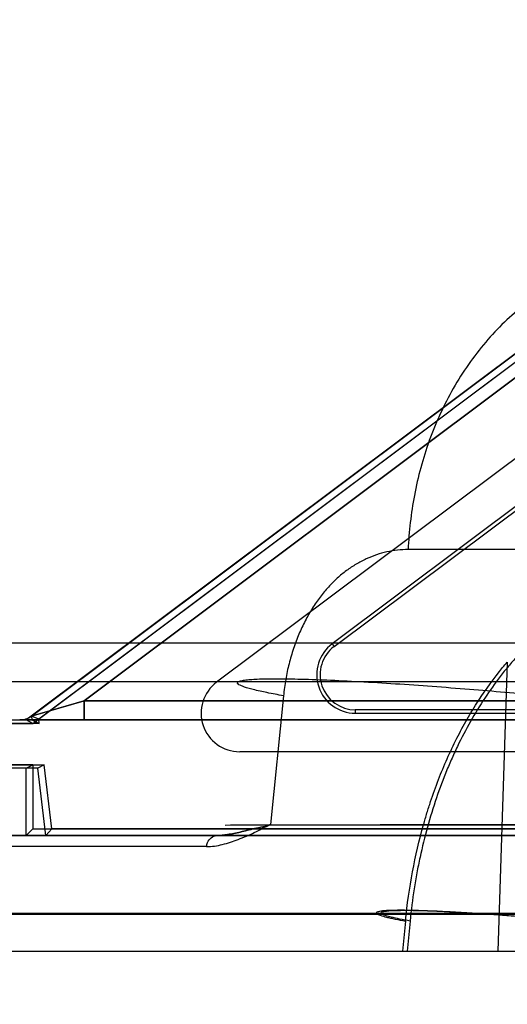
# Model space of a CAD drawing. Header units: millimetres. Extents: x 0 to 297, y 0 to 210.
# Tile 339 of 401: x 240.3659 to 240.4291, y 158.7246 to 158.8523. Entities that reach past the tile are written whole.
import ezdxf

# ---------------------------------------------------------------- set-up
doc = ezdxf.new("R2010")
doc.units = ezdxf.units.MM
doc.header["$LTSCALE"] = 16.335
doc.layers.get('0').update_dxf_attribs({"linetype": 'CONTINUOUS'})
for name, color, linetype in [('AXES_REF', 7, 'CONTINUOUS'), ('INTFCLR_1', 7, 'CONTINUOUS'), ('INTFCLR_144815', 7, 'CONTINUOUS'), ('INTFCLR_72935', 7, 'CONTINUOUS')]:
    doc.layers.add(name, color=color, linetype=linetype)

msp = doc.modelspace()

# ---------------------------------------------------------------- linework, layer by layer
at = {"color": 7, "linetype": 'Continuous'}
for radius in [4.8479140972, 4.8475, 4.8164570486]:
    msp.add_circle((241.5069109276, 154.9564782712), radius, dxfattribs=at)
msp.add_arc((241.5069109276, 154.9564782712), 4.8, 278.2771290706, 261.7228709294, dxfattribs=at)
at = {"layer": 'AXES_REF', "color": 7, "linetype": 'Continuous'}
msp.add_arc((241.5069109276, 154.9564782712), 4.91, 113.0826656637, 66.9173343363, dxfattribs=at)
at = {"layer": 'AXES_REF', "color": 9, "linetype": 'Continuous'}
msp.add_arc((241.5069109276, 154.9564782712), 4.4222561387, 94.4118118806, 85.5881881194, dxfattribs=at)
at = {"layer": 'INTFCLR_1', "color": 9, "linetype": 'Continuous'}
for p, q in [((240.3674378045, 158.7619782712), (240.4568811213, 158.8290607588)), ((240.4532542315, 158.8232155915), (240.3742711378, 158.7639782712)), ((240.3742711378, 158.7639782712), (240.3674378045, 158.7619782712)), ((240.3742711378, 158.7639782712), (240.3742711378, 158.7614782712)), ((240.4429176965, 158.7639782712), (240.3742711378, 158.7639782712)), ((240.3659378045, 158.7614782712), (240.4768023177, 158.7614782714))]:
    msp.add_line(p, q, dxfattribs=at)
at = {"layer": 'INTFCLR_1', "color": 6, "linetype": 'Continuous'}
for p, q in [((240.4572847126, 158.8282614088), (240.3683749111, 158.761579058)), ((240.4632847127, 158.8202614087), (240.3914160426, 158.7663599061)), ((240.2967711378, 158.7614782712), (240.3659378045, 158.7614782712)), ((240.3684387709, 158.7610408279), (240.2972085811, 158.7610408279)), ((240.3674386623, 158.7619788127), (240.3674971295, 158.7614782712)), ((240.3683750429, 158.7615779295), (240.3674387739, 158.7619778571)), ((240.3674970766, 158.7614787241), (240.3684377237, 158.7610413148)), ((240.3684377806, 158.7610408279), (240.3683749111, 158.761579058)), ((240.4441674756, 158.7573599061), (240.3944160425, 158.7573599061)), ((240.3682511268, 158.7552282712), (240.2967711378, 158.7552282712)), ((240.2972085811, 158.7556657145), (240.3690864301, 158.7556657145)), ((240.3690864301, 158.7556657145), (240.3682511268, 158.7552282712)), ((240.3693054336, 158.7464782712), (240.3682511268, 158.7552282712)), ((240.3700872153, 158.7473599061), (240.3690864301, 158.7556657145)), ((240.3693054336, 158.7464782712), (240.3700872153, 158.7473599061)), ((240.4418397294, 158.7473599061), (240.3700872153, 158.7473599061)), ((240.4758778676, 158.7464782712), (240.2967711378, 158.7464782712))]:
    msp.add_line(p, q, dxfattribs=at)
msp.add_arc((240.3944160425, 158.7623599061), 0.005, 126.8698970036, 269.999999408, dxfattribs=at)
at = {"layer": 'INTFCLR_1', "color": 9, "linetype": 'Continuous'}
msp.add_arc((240.3659378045, 158.7639782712), 0.0025, 270.0000000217, 306.8698976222, dxfattribs=at)
at = {"layer": 'INTFCLR_144815', "color": 9, "linetype": 'Continuous'}
for p, q in [((241.1237664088, 158.7835717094), (240.4162435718, 158.7835717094)), ((240.5692942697, 158.7714346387), (240.310023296, 158.7714346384)), ((240.4290872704, 158.7689796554), (240.4278775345, 158.7314782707)), ((240.3150231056, 158.766478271), (240.5993163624, 158.7664782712)), ((240.4000859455, 158.7646184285), (240.3984176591, 158.7478997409)), ((240.3925133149, 158.7478284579), (240.4323625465, 158.7478997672)), ((240.4323625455, 158.7478997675), (240.3932445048, 158.7478551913)), ((240.2982711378, 158.7464782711), (240.4895844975, 158.7464782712)), ((240.3901324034, 158.7450567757), (240.3584512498, 158.745056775)), ((240.3373172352, 158.7363037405), (240.4614760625, 158.7363037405)), ((240.3496749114, 158.7364346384), (240.4701768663, 158.7364346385)), ((240.4159032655, 158.7354034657), (240.415517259, 158.7314782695)), ((240.4164903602, 158.7354034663), (240.4161040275, 158.7314782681)), ((240.3541946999, 158.7314782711), (241.1632137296, 158.7314782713))]:
    msp.add_line(p, q, dxfattribs=at)
for points, knots in [([(240.4485993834, 158.8214782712), (240.4466783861, 158.8214782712), (240.4426824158, 158.8210357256), (240.4367848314, 158.8189892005), (240.4311202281, 158.8154672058), (240.4260515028, 158.8105694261), (240.4218806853, 158.8045567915), (240.4188052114, 158.7978032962), (240.4168933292, 158.7907300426), (240.4163436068, 158.7859282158), (240.4162435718, 158.7835717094)], [0, 0, 0, 0, 0.1050837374, 0.21787631, 0.3387406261, 0.4670384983, 0.6007623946, 0.736684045, 0.8709766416, 1, 1, 1, 1]), ([(240.4162435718, 158.7835717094), (240.4157801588, 158.7835715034), (240.4148542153, 158.7835217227), (240.4134792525, 158.7832955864), (240.4121253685, 158.7829187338), (240.4110226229, 158.7824801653), (240.4101556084, 158.7820520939), (240.4092876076, 158.7815652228), (240.4082305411, 158.7808585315), (240.4070268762, 158.7798644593), (240.4058808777, 158.778717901), (240.4049886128, 158.777642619), (240.4043098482, 158.7767040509), (240.4036423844, 158.7756946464), (240.4028713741, 158.7743415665), (240.4021982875, 158.7729036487), (240.4017135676, 158.7716883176), (240.4012624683, 158.7704144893), (240.4007827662, 158.7687660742), (240.4003480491, 158.7667211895), (240.4001565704, 158.7653264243), (240.4000859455, 158.7646184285)], [0, 0, 0, 0, 0.0510003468, 0.1018158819, 0.1530610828, 0.2053708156, 0.232153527, 0.2594328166, 0.3148548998, 0.3718232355, 0.4309670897, 0.4930055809, 0.5253679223, 0.5584094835, 0.6261462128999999, 0.6965411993, 0.7329500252, 0.7701113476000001, 0.8452290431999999, 0.9216956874, 1, 1, 1, 1]), ([(240.4419612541, 158.7786279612), (240.4414154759, 158.7783556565), (240.4390792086, 158.7771185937), (240.436000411, 158.7750455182), (240.4328435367, 158.7723245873), (240.4311460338, 158.7706114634), (240.4300497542, 158.7693939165), (240.4293180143, 158.7685491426), (240.4280620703, 158.7670123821), (240.4263643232, 158.7646782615), (240.4244896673, 158.7616695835), (240.4232163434, 158.7592732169), (240.4224158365, 158.7576057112), (240.4218865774, 158.7564550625), (240.4209989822, 158.7543938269), (240.4198589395, 158.7513545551), (240.4186956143, 158.7475729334), (240.4178980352, 158.7443152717), (240.4173617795, 158.7416352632), (240.4168927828, 158.7388860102), (240.4166279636, 158.7368004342), (240.4164903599, 158.7354034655)], [0, 0, 0, 0, 0.0349656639, 0.1515158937, 0.2116583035, 0.2737159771, 0.2895989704, 0.3055789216, 0.337781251, 0.4033508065, 0.4708757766, 0.5408433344, 0.5587814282, 0.5769111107, 0.613445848, 0.6874148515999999, 0.7628661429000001, 0.8401335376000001, 0.8795657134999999, 0.9195289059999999, 1, 1, 1, 1]), ([(240.4159032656, 158.7354034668), (240.4161136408, 158.7375435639), (240.4167119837, 158.7417561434), (240.4177924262, 158.7464067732), (240.4186751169, 158.7494137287), (240.4192980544, 158.7513648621), (240.4204722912, 158.7546407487), (240.4220525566, 158.7582226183), (240.4236462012, 158.76118305), (240.424599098, 158.7627942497), (240.4260371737, 158.7650816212), (240.4275416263, 158.7671461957), (240.428884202, 158.7687432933), (240.4290872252, 158.7689795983)], [0, 0, 0, 0, 0.1761944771, 0.3481269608, 0.3906384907, 0.4329517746, 0.5159259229, 0.6756948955, 0.7530950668, 0.7912917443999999, 0.8290459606, 0.9744737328, 1, 1, 1, 1]), ([(240.4000859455, 158.7646184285), (240.3993697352, 158.764746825), (240.3980589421, 158.7649947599), (240.3965153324, 158.7653310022), (240.3954970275, 158.7656039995), (240.3949246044, 158.7657792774), (240.3944986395, 158.7659572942), (240.3942275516, 158.7660878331), (240.3940743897, 158.7663000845), (240.3942758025, 158.766482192), (240.3945935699, 158.7665640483), (240.3951150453, 158.7666664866), (240.395834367, 158.7667341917), (240.3972031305, 158.7668153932), (240.3994004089, 158.7668405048), (240.402567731, 158.7667872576), (240.4063572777, 158.7666483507), (240.4106261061, 158.7664309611), (240.4168206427, 158.766047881), (240.4246303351, 158.7654597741), (240.4308862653, 158.7649067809), (240.4339410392, 158.7646184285)], [0, 0, 0, 0, 0.0471682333, 0.08646765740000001, 0.1023977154, 0.1154514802, 0.1253635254, 0.1319660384, 0.1356295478, 0.1393924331, 0.1464848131, 0.1577206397, 0.173377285, 0.1934517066, 0.2465163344, 0.3158143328, 0.398775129, 0.4923286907, 0.592890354, 0.8010951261, 1, 1, 1, 1]), ([(240.3901324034, 158.7450567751), (240.390470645, 158.7450566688), (240.3911558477, 158.745112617), (240.3925378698, 158.7453902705), (240.3942684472, 158.7459849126), (240.3963529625, 158.7468513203), (240.3976854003, 158.7476341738), (240.3984174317, 158.7478997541)], [0, 0, 0, 0, 0.1149813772, 0.2327989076, 0.4784404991, 0.735283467, 1, 1, 1, 1]), ([(240.3901324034, 158.7450567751), (240.3901406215, 158.7452370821), (240.3902567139, 158.7459056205), (240.3909389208, 158.7464782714), (240.3914351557, 158.7464782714)], [0, 0, 0, 0, 0.2667155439, 1, 1, 1, 1]), ([(240.437025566, 158.7354034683), (240.4365650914, 158.7354470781), (240.435631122, 158.7355341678), (240.4337194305, 158.735706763), (240.4302656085, 158.7360023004), (240.4263152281, 158.7363009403), (240.4224399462, 158.7365416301), (240.4197700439, 158.7366782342), (240.4174008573, 158.736765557), (240.4154221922, 158.736798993), (240.4140505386, 158.7367833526), (240.4131976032, 158.7367321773), (240.4127500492, 158.7366899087), (240.4124277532, 158.73662507), (240.412230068, 158.7365746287), (240.412109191, 158.7364571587), (240.4122109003, 158.7363266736), (240.4123820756, 158.7362439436), (240.412798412, 158.7360740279), (240.4133379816, 158.7359337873), (240.4139842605, 158.7357801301), (240.414805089, 158.7356062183), (240.4154530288, 158.7354840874), (240.4159032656, 158.7354034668)], [0, 0, 0, 0, 0.0479131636, 0.0971677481, 0.1988337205, 0.4069946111, 0.5075279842, 0.6010349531, 0.6839195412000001, 0.7531034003, 0.8060107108, 0.8259913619, 0.8415455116, 0.8526723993, 0.8596567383, 0.8633509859, 0.8670873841, 0.8738083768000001, 0.8838475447, 0.9130783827, 0.9317126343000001, 0.9526189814, 1, 1, 1, 1]), ([(240.4164903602, 158.7354034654), (240.4160394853, 158.7354841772), (240.4152091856, 158.7356395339), (240.414184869, 158.7358671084), (240.4134192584, 158.7360642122), (240.4130371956, 158.7362219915), (240.41267956, 158.7363570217), (240.4128078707, 158.7366319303), (240.4132199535, 158.7366467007), (240.4138161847, 158.7367572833), (240.4147413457, 158.7367792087), (240.4161064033, 158.736802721), (240.4179756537, 158.7367656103), (240.4203439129, 158.7366802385), (240.4230146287, 158.7365427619), (240.425886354, 158.7363645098), (240.428859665, 158.7361526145), (240.4327774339, 158.7358435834), (240.4356922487, 158.7355846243), (240.437603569, 158.7354034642)], [0, 0, 0, 0, 0.0474559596, 0.087071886, 0.1101522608, 0.1264532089, 0.1353260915, 0.1401946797, 0.1521363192, 0.1737627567, 0.2053492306, 0.2466247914, 0.3158140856, 0.3987200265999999, 0.4922607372, 0.5928357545, 0.6968285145, 0.8010880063, 1, 1, 1, 1])]:
    msp.add_open_spline(points, degree=3, knots=knots, dxfattribs=at)
at = {"layer": 'INTFCLR_144815', "color": 6, "linetype": 'Continuous'}
for points, knots in [([(240.3914351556, 158.7464782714), (240.3919105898, 158.7464782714), (240.3929407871, 158.7466084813), (240.3945747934, 158.7469492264), (240.3964113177, 158.7474443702), (240.3977503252, 158.7476578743), (240.398417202, 158.7478997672)], [0, 0, 0, 0, 0.1998772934, 0.4342745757, 0.7017645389, 1, 1, 1, 1]), ([(240.3984174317, 158.7478997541), (240.3977505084, 158.747657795), (240.396411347, 158.7474445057), (240.3945747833, 158.7469491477), (240.392940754, 158.7466084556), (240.3919105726, 158.7464782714), (240.3914351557, 158.7464782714)], [0, 0, 0, 0, 0.2982539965, 0.5657459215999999, 0.8001362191, 1, 1, 1, 1])]:
    msp.add_open_spline(points, degree=3, knots=knots, dxfattribs=at)
at = {"layer": 'INTFCLR_72935', "color": 9, "linetype": 'Continuous'}
for p, q in [((240.456885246, 158.8290744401), (240.3674136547, 158.7619781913)), ((240.3742476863, 158.7639782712), (240.4532581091, 158.8232295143)), ((240.4063954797, 158.7713600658), (240.406657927, 158.7710100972)), ((240.3674136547, 158.7619781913), (240.3742476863, 158.7639782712)), ((240.3742476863, 158.7614782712), (240.3742476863, 158.7639782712)), ((240.3742476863, 158.7639782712), (240.4429176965, 158.7639782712)), ((240.4093952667, 158.7627973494), (240.4093952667, 158.7623599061)), ((240.4768023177, 158.7614782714), (240.3659137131, 158.7614782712))]:
    msp.add_line(p, q, dxfattribs=at)
at = {"layer": 'INTFCLR_72935', "color": 6, "linetype": 'Continuous'}
for p, q in [((240.3676331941, 158.7610408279), (240.4581722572, 158.8289375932)), ((240.4711582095, 158.8199267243), (240.4063954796, 158.7713600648)), ((240.406657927, 158.7710100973), (240.4715386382, 158.8196652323)), ((240.4445540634, 158.7627973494), (240.4093952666, 158.7627973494)), ((240.4093952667, 158.7623599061), (240.4445540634, 158.7623599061)), ((240.2972085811, 158.7610408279), (240.3676331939, 158.7610408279)), ((240.3674136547, 158.7619781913), (240.3667470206, 158.7614782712)), ((240.3676331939, 158.7610408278), (240.3667470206, 158.7614782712)), ((240.3667470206, 158.7552282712), (240.2967711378, 158.7552282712)), ((240.3676286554, 158.7556657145), (240.2972085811, 158.7556657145)), ((240.3667470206, 158.7552282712), (240.3676286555, 158.7556657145)), ((240.3667470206, 158.7464782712), (240.3667470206, 158.7552282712)), ((240.3676286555, 158.7556657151), (240.3676286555, 158.747359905)), ((240.3676286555, 158.7473599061), (240.3667470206, 158.7464782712)), ((240.3676286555, 158.747359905), (240.4452684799, 158.747359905)), ((240.4758778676, 158.7464782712), (240.2967711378, 158.7464782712))]:
    msp.add_line(p, q, dxfattribs=at)
for radius, start, end in [(0.005, 126.8668549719, 270.0000044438), (0.0045625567, 126.8668463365, 269.9999995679)]:
    msp.add_arc((240.4093952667, 158.7673599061), radius, start, end, dxfattribs=at)
at = {"layer": 'INTFCLR_72935', "color": 9, "linetype": 'Continuous'}
msp.add_arc((240.3659137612, 158.7639782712), 0.0025, 269.9999999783, 306.8668465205, dxfattribs=at)

doc.saveas('drawing.dxf')
